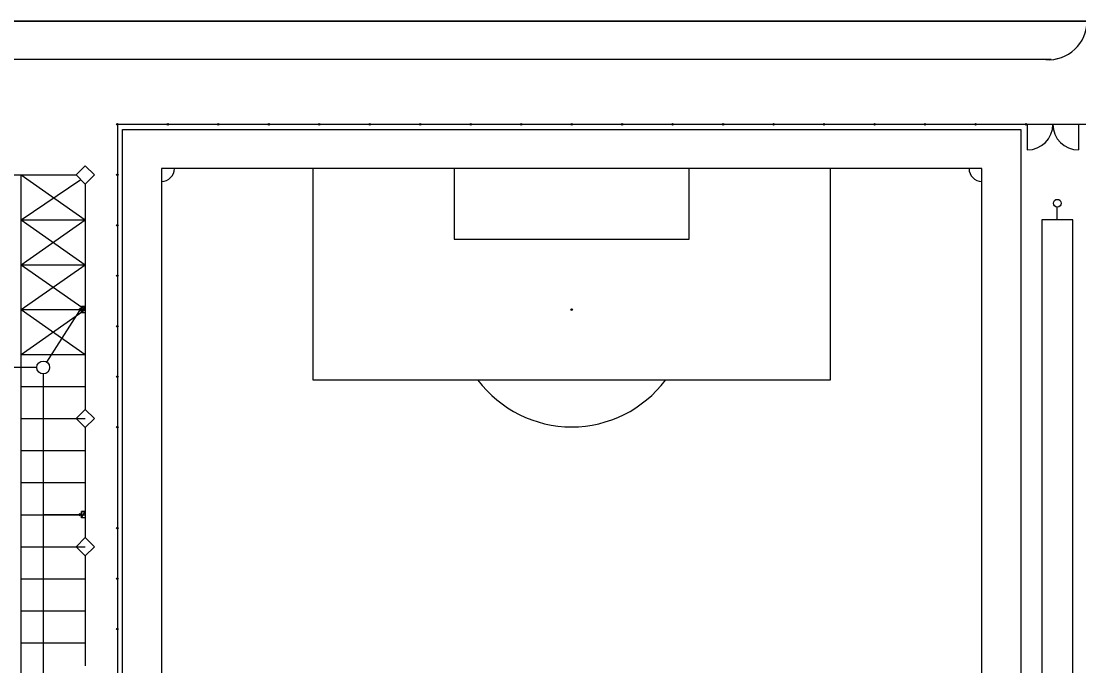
# Model space of a CAD drawing. Extents: x -264205 to -263659, y -1242401 to -1242060.
# Drawn here: x -264125.6 to -264043, y -1242229.8 to -1242179.5 of the extents above; entities that cross this region are included whole.
import ezdxf

# ---------------------------------------------------------------- set-up
doc = ezdxf.new("R2010")
doc.units = 0
for name, color, linetype in [('OBRUBNIKY_KOMUNIKACIE_PROJEKT', 7, 'Continuous'), ('SITUACIA_DSP_2D', 7, 'Continuous'), ('TDZ_VODOROVNE_PROJEKT', 7, 'Continuous')]:
    doc.layers.add(name, color=color, linetype=linetype)

msp = doc.modelspace()

# ---------------------------------------------------------------- linework, layer by layer
at = {"layer": 'OBRUBNIKY_KOMUNIKACIE_PROJEKT'}
for p, q in [((-263959.468, -1242179.482), (-264131.568, -1242179.482)), ((-264077.23, -1242179.482), (-264131.568, -1242179.482)), ((-264131.568, -1242179.482), (-263959.468, -1242179.482)), ((-263959.468, -1242179.482), (-264077.23, -1242179.482)), ((-264045.204, -1242182.482), (-264131.568, -1242182.482)), ((-264117.668, -1242187.932), (-264047.568, -1242187.932)), ((-264117.668, -1242294.032), (-264117.668, -1242187.932)), ((-264047.568, -1242187.932), (-264047.568, -1242294.032)), ((-264121.275, -1242191.482), (-264120.568, -1242190.775)), ((-264120.568, -1242190.775), (-264119.861, -1242191.482)), ((-264131.568, -1242191.482), (-264121.275, -1242191.482)), ((-264125.568, -1242270.982), (-264125.568, -1242191.482)), ((-264120.568, -1242192.189), (-264121.275, -1242191.482)), ((-264119.861, -1242191.482), (-264120.568, -1242192.189)), ((-264120.568, -1242192.189), (-264120.568, -1242209.775)), ((-264121.275, -1242210.482), (-264120.568, -1242209.775)), ((-264120.568, -1242209.775), (-264119.861, -1242210.482)), ((-264120.568, -1242211.189), (-264121.275, -1242210.482)), ((-264119.861, -1242210.482), (-264120.568, -1242211.189)), ((-264120.568, -1242211.189), (-264120.568, -1242219.774)), ((-264121.275, -1242220.482), (-264120.568, -1242219.775)), ((-264120.568, -1242219.775), (-264119.861, -1242220.482)), ((-264120.568, -1242221.189), (-264121.275, -1242220.482)), ((-264119.861, -1242220.482), (-264120.568, -1242221.189)), ((-264120.568, -1242221.189), (-264120.568, -1242229.774))]:
    msp.add_line(p, q, dxfattribs=at)
msp.add_arc((-264045.411, -1242179.495), 2.994, 266.03136, 0.25001, dxfattribs=at)
at = {"layer": 'SITUACIA_DSP_2D'}
for p, q in [((-264077.23, -1242179.482), (-264131.568, -1242179.482)), ((-264131.568, -1242179.482), (-263959.468, -1242179.482)), ((-263959.468, -1242179.482), (-264131.568, -1242179.482)), ((-263959.468, -1242179.482), (-264077.23, -1242179.482)), ((-264045.204, -1242182.482), (-264131.568, -1242182.482)), ((-264118.008, -1242187.532), (-264118.128, -1242187.532)), ((-264118.068, -1242187.592), (-264118.068, -1242187.472)), ((-263972.068, -1242187.532), (-264118.068, -1242187.532)), ((-264118.068, -1242187.532), (-264118.068, -1242294.432)), ((-264117.668, -1242187.932), (-264047.568, -1242187.932)), ((-264117.668, -1242294.032), (-264117.668, -1242187.932)), ((-264114.069, -1242187.532), (-264114.189, -1242187.532)), ((-264114.129, -1242187.592), (-264114.129, -1242187.472)), ((-264110.13, -1242187.532), (-264110.25, -1242187.532)), ((-264110.19, -1242187.592), (-264110.19, -1242187.472)), ((-264106.191, -1242187.532), (-264106.311, -1242187.532)), ((-264106.251, -1242187.592), (-264106.251, -1242187.472)), ((-264102.252, -1242187.532), (-264102.372, -1242187.532)), ((-264102.312, -1242187.592), (-264102.312, -1242187.472)), ((-264098.313, -1242187.532), (-264098.433, -1242187.532)), ((-264098.373, -1242187.592), (-264098.373, -1242187.472)), ((-264094.374, -1242187.532), (-264094.494, -1242187.532)), ((-264094.434, -1242187.592), (-264094.434, -1242187.472)), ((-264090.436, -1242187.532), (-264090.556, -1242187.532)), ((-264090.496, -1242187.592), (-264090.496, -1242187.472)), ((-264086.497, -1242187.532), (-264086.617, -1242187.532)), ((-264086.557, -1242187.592), (-264086.557, -1242187.472)), ((-264082.558, -1242187.532), (-264082.678, -1242187.532)), ((-264082.618, -1242187.592), (-264082.618, -1242187.472)), ((-264078.619, -1242187.532), (-264078.739, -1242187.532)), ((-264078.679, -1242187.592), (-264078.679, -1242187.472)), ((-264074.68, -1242187.532), (-264074.8, -1242187.532)), ((-264074.74, -1242187.592), (-264074.74, -1242187.472)), ((-264070.741, -1242187.532), (-264070.861, -1242187.532)), ((-264070.801, -1242187.592), (-264070.801, -1242187.472)), ((-264066.802, -1242187.532), (-264066.922, -1242187.532)), ((-264066.862, -1242187.592), (-264066.862, -1242187.472)), ((-264062.863, -1242187.532), (-264062.983, -1242187.532)), ((-264062.923, -1242187.592), (-264062.923, -1242187.472)), ((-264058.924, -1242187.532), (-264059.044, -1242187.532)), ((-264058.984, -1242187.592), (-264058.984, -1242187.472)), ((-264054.986, -1242187.532), (-264055.106, -1242187.532)), ((-264055.046, -1242187.592), (-264055.046, -1242187.472)), ((-264051.047, -1242187.532), (-264051.167, -1242187.532)), ((-264051.107, -1242187.592), (-264051.107, -1242187.472)), ((-264047.568, -1242187.932), (-264047.568, -1242294.032)), ((-264047.108, -1242187.532), (-264047.228, -1242187.532)), ((-264047.168, -1242187.592), (-264047.168, -1242187.472)), ((-264047.068, -1242187.532), (-264047.068, -1242189.532)), ((-264044.568, -1242187.532), (-264045.568, -1242187.532)), ((-264043.068, -1242187.532), (-264043.068, -1242189.532)), ((-264121.275, -1242191.482), (-264120.568, -1242190.775)), ((-264120.568, -1242190.775), (-264119.861, -1242191.482)), ((-264118.068, -1242191.41), (-264118.068, -1242191.53)), ((-264050.618, -1242190.982), (-264114.618, -1242190.982)), ((-264114.618, -1242190.982), (-264114.618, -1242290.982)), ((-264102.778, -1242207.482), (-264102.778, -1242190.982)), ((-264091.778, -1242190.982), (-264091.778, -1242196.482)), ((-264073.458, -1242196.482), (-264073.458, -1242190.982)), ((-264062.458, -1242190.982), (-264062.458, -1242207.482)), ((-264050.618, -1242290.982), (-264050.618, -1242190.982)), ((-264120.568, -1242192.189), (-264121.275, -1242191.482)), ((-264119.861, -1242191.482), (-264120.568, -1242192.189)), ((-264120.568, -1242192.189), (-264120.568, -1242209.775)), ((-264118.008, -1242191.47), (-264118.128, -1242191.47)), ((-264044.727, -1242194.982), (-264044.727, -1242193.982)), ((-264118.008, -1242195.407), (-264118.128, -1242195.407)), ((-264118.068, -1242195.347), (-264118.068, -1242195.467)), ((-264043.527, -1242194.982), (-264045.927, -1242194.982)), ((-264045.927, -1242194.982), (-264045.927, -1242293.982)), ((-264043.527, -1242293.982), (-264043.527, -1242194.982)), ((-264091.778, -1242196.482), (-264073.458, -1242196.482)), ((-264118.008, -1242199.345), (-264118.128, -1242199.345)), ((-264118.068, -1242199.285), (-264118.068, -1242199.405)), ((-264121.012, -1242202.066), (-264123.585, -1242206.079)), ((-264120.858, -1242202.232), (-264120.858, -1242201.732)), ((-264120.858, -1242201.732), (-264120.568, -1242201.732)), ((-264120.858, -1242202.232), (-264120.568, -1242201.732)), ((-264120.858, -1242202.232), (-264120.568, -1242201.732)), ((-264120.568, -1242201.732), (-264120.858, -1242201.732)), ((-264120.858, -1242201.732), (-264120.858, -1242202.232)), ((-264120.568, -1242201.732), (-264120.568, -1242202.232)), ((-264120.568, -1242202.232), (-264120.858, -1242202.232)), ((-264118.008, -1242203.282), (-264118.128, -1242203.282)), ((-264118.068, -1242203.222), (-264118.068, -1242203.342)), ((-264176.824, -1242206.476), (-264124.354, -1242206.476)), ((-264123.854, -1242207), (-264123.854, -1242236.976)), ((-264118.008, -1242207.22), (-264118.128, -1242207.22)), ((-264118.068, -1242207.16), (-264118.068, -1242207.28)), ((-264062.458, -1242207.482), (-264102.778, -1242207.482)), ((-264121.275, -1242210.482), (-264120.568, -1242209.775)), ((-264120.568, -1242209.775), (-264119.861, -1242210.482)), ((-264120.568, -1242211.189), (-264121.275, -1242210.482)), ((-264119.861, -1242210.482), (-264120.568, -1242211.189)), ((-264120.568, -1242211.189), (-264120.568, -1242219.774)), ((-264118.008, -1242211.157), (-264118.128, -1242211.157)), ((-264118.068, -1242211.097), (-264118.068, -1242211.217)), ((-264120.86, -1242218.232), (-264120.86, -1242217.732)), ((-264120.86, -1242217.732), (-264120.57, -1242217.732)), ((-264120.86, -1242218.232), (-264120.57, -1242217.732)), ((-264120.86, -1242218.232), (-264120.57, -1242217.732)), ((-264120.57, -1242217.732), (-264120.86, -1242217.732)), ((-264120.86, -1242217.732), (-264120.86, -1242218.232)), ((-264120.57, -1242217.732), (-264120.57, -1242218.232)), ((-264121.058, -1242217.982), (-264123.854, -1242217.982)), ((-264120.57, -1242218.232), (-264120.86, -1242218.232)), ((-264118.008, -1242219.032), (-264118.128, -1242219.032)), ((-264118.068, -1242218.972), (-264118.068, -1242219.092)), ((-264121.275, -1242220.482), (-264120.568, -1242219.775)), ((-264120.568, -1242219.775), (-264119.861, -1242220.482)), ((-264120.568, -1242221.189), (-264121.275, -1242220.482)), ((-264119.861, -1242220.482), (-264120.568, -1242221.189)), ((-264120.568, -1242221.189), (-264120.568, -1242229.774)), ((-264118.008, -1242222.97), (-264118.128, -1242222.97)), ((-264118.068, -1242222.91), (-264118.068, -1242223.03)), ((-264118.008, -1242226.907), (-264118.128, -1242226.907)), ((-264118.068, -1242226.847), (-264118.068, -1242226.967))]:
    msp.add_line(p, q, dxfattribs=at)
for centre, radius in [((-264118.068, -1242187.532), 0.06), ((-264114.129, -1242187.532), 0.06), ((-264110.19, -1242187.532), 0.06), ((-264106.251, -1242187.532), 0.06), ((-264102.312, -1242187.532), 0.06), ((-264098.373, -1242187.532), 0.06), ((-264094.434, -1242187.532), 0.06), ((-264090.496, -1242187.532), 0.06), ((-264086.557, -1242187.532), 0.06), ((-264082.618, -1242187.532), 0.06), ((-264078.679, -1242187.532), 0.06), ((-264074.74, -1242187.532), 0.06), ((-264070.801, -1242187.532), 0.06), ((-264066.862, -1242187.532), 0.06), ((-264062.923, -1242187.532), 0.06), ((-264058.984, -1242187.532), 0.06), ((-264055.046, -1242187.532), 0.06), ((-264051.107, -1242187.532), 0.06), ((-264047.168, -1242187.532), 0.06), ((-264118.068, -1242191.47), 0.06), ((-264044.727, -1242193.682), 0.3), ((-264118.068, -1242195.407), 0.06), ((-264118.068, -1242199.345), 0.06), ((-264120.958, -1242201.982), 0.1), ((-264082.618, -1242201.982), 0.06), ((-264118.068, -1242203.282), 0.06), ((-264123.854, -1242206.5), 0.5), ((-264118.068, -1242207.22), 0.06), ((-264118.068, -1242211.157), 0.06), ((-264120.958, -1242217.982), 0.1), ((-264118.068, -1242219.032), 0.06), ((-264118.068, -1242222.97), 0.06), ((-264118.068, -1242226.907), 0.06)]:
    msp.add_circle(centre, radius, dxfattribs=at)
for centre, radius, start, end in [((-264045.412, -1242179.495), 2.994, 266.03136, 0.25001), ((-264047.068, -1242187.532), 2, 270, 360), ((-264043.068, -1242187.532), 2, 180, 270), ((-264114.618, -1242190.982), 1, 270, 360), ((-264050.618, -1242190.982), 1, 180, 270), ((-264082.618, -1242201.982), 0.0303, 90, 270), ((-264082.618, -1242201.982), 0.0303, 270, 90), ((-264082.618, -1242201.982), 9.15, 216.94821, 323.05179)]:
    msp.add_arc(centre, radius, start, end, dxfattribs=at)
at = {"layer": 'TDZ_VODOROVNE_PROJEKT'}
for p, q in [((-264125.568, -1242191.482), (-264120.568, -1242194.982)), ((-264125.568, -1242194.982), (-264120.921, -1242191.836)), ((-264125.568, -1242194.982), (-264120.568, -1242194.982)), ((-264125.568, -1242194.982), (-264120.568, -1242198.482)), ((-264125.568, -1242198.482), (-264120.568, -1242194.982)), ((-264125.568, -1242198.482), (-264120.568, -1242198.482)), ((-264125.568, -1242198.482), (-264120.568, -1242201.982)), ((-264125.568, -1242201.982), (-264120.568, -1242198.482)), ((-264125.568, -1242201.982), (-264120.568, -1242201.982)), ((-264125.568, -1242201.982), (-264120.568, -1242201.982)), ((-264125.568, -1242201.982), (-264120.568, -1242205.482)), ((-264125.568, -1242205.482), (-264120.568, -1242201.982)), ((-264125.568, -1242205.482), (-264120.568, -1242205.482)), ((-264125.568, -1242207.982), (-264120.568, -1242207.982)), ((-264125.568, -1242210.482), (-264120.568, -1242210.482)), ((-264125.568, -1242212.982), (-264120.568, -1242212.982)), ((-264125.568, -1242215.482), (-264120.568, -1242215.482)), ((-264125.568, -1242217.982), (-264120.568, -1242217.982)), ((-264125.568, -1242220.482), (-264120.568, -1242220.482)), ((-264125.568, -1242222.982), (-264120.568, -1242222.982)), ((-264125.568, -1242225.482), (-264120.568, -1242225.482)), ((-264125.568, -1242227.982), (-264120.568, -1242227.982))]:
    msp.add_line(p, q, dxfattribs=at)

doc.saveas('drawing.dxf')
